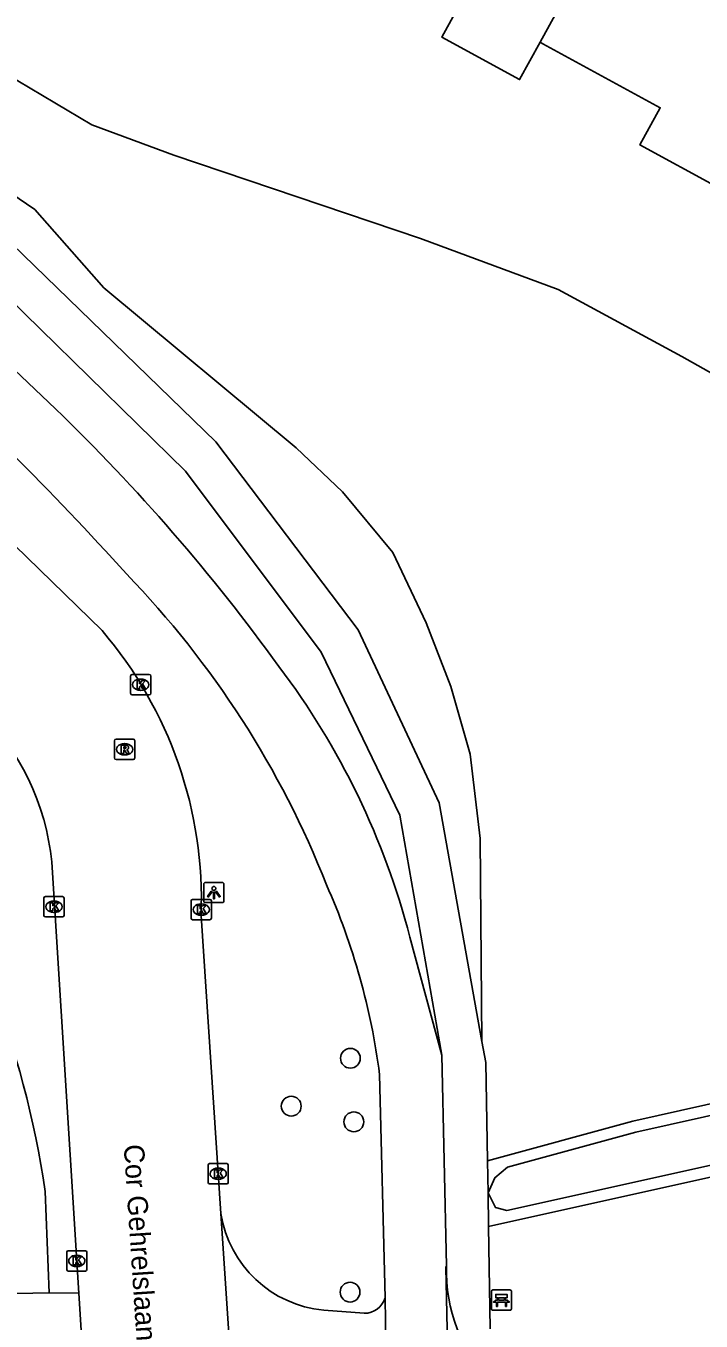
# Model space of a CAD drawing. Extents: x 157321 to 158827, y 386650 to 388532.
# Drawn here: x 157916.1 to 157949.4, y 387423.6 to 387487.5 of the extents above; entities that cross this region are included whole.
import ezdxf

# ---------------------------------------------------------------- set-up
doc = ezdxf.new("R2010")
doc.units = 0
for name, color, linetype in [('IMGEO_Bank', 7, 'Continuous'), ('IMGEO_Boom', 7, 'Continuous'), ('IMGEO_Fietspad_gesloten', 7, 'Continuous'), ('IMGEO_Kolk', 7, 'Continuous'), ('IMGEO_Lichtpunt', 7, 'Continuous'), ('IMGEO_Loofbos', 7, 'Continuous'), ('IMGEO_Openbare_ruimte_label', 7, 'Continuous'), ('IMGEO_Pand', 7, 'Continuous'), ('IMGEO_Rijbaan_lokaal_gesloten', 7, 'Continuous'), ('IMGEO_Rioolput', 7, 'Continuous'), ('IMGEO_Voetpad_halfverhard', 7, 'Continuous'), ('IMGEO_Voetpad_open', 7, 'Continuous'), ('IMGEO_Waterloop', 7, 'Continuous')]:
    doc.layers.add(name, color=color, linetype=linetype)

msp = doc.modelspace()

# ---------------------------------------------------------------- linework, layer by layer
at = {"layer": 'IMGEO_Bank'}
for p, q in [((157939.05, 387424.177), (157939.05, 387425.018)), ((157939.05, 387425.018), (157939.05, 387424.177)), ((157939.125, 387425.102), (157939.966, 387425.102)), ((157939.966, 387425.102), (157939.125, 387425.102)), ((157940.05, 387425.027), (157940.05, 387424.186)), ((157940.05, 387424.186), (157940.05, 387425.027)), ((157939.747, 387424.5), (157939.354, 387424.5)), ((157939.359, 387424.608), (157939.359, 387424.714)), ((157939.403, 387424.714), (157939.403, 387424.608)), ((157939.691, 387424.72), (157939.409, 387424.72)), ((157939.409, 387424.602), (157939.691, 387424.602)), ((157939.697, 387424.608), (157939.697, 387424.714)), ((157939.741, 387424.714), (157939.741, 387424.608)), ((157939.975, 387424.102), (157939.134, 387424.102)), ((157939.134, 387424.102), (157939.975, 387424.102))]:
    msp.add_line(p, q, dxfattribs=at)
for points in [[(157939.297, 387424.5), (157939.155, 387424.5), (157939.267, 387424.602), (157939.353, 387424.602)], [(157939.353, 387424.72), (157939.267, 387424.72), (157939.267, 387424.881), (157939.83, 387424.881), (157939.83, 387424.72), (157939.747, 387424.72)], [(157939.347, 387424.493), (157939.347, 387424.286), (157939.304, 387424.286), (157939.304, 387424.493)], [(157939.747, 387424.602), (157939.83, 387424.602), (157939.942, 387424.5), (157939.803, 387424.5)], [(157939.797, 387424.493), (157939.797, 387424.286), (157939.753, 387424.286), (157939.753, 387424.493)]]:
    msp.add_lwpolyline(points, dxfattribs=at)
for centre, radius, start, end in [((157939.128, 387425.024), 0.0779, 92.4484, 184.28452), ((157939.128, 387425.024), 0.0779, 92.4484, 184.28452), ((157939.972, 387425.024), 0.0779, 2.4484, 94.28452), ((157939.972, 387425.024), 0.0779, 2.4484, 94.28452), ((157939.297, 387424.493), 0.00671, 2.89567, 87.10433), ((157939.354, 387424.493), 0.00671, 92.89567, 177.10433), ((157939.352, 387424.713), 0.00671, 2.89567, 87.10433), ((157939.352, 387424.609), 0.00671, 272.89567, 357.10433), ((157939.409, 387424.713), 0.00671, 92.89567, 177.10433), ((157939.409, 387424.609), 0.00671, 182.89567, 267.10433), ((157939.691, 387424.713), 0.00671, 2.89567, 87.10433), ((157939.691, 387424.609), 0.00671, 272.89567, 357.10433), ((157939.748, 387424.713), 0.00671, 92.89567, 177.10433), ((157939.748, 387424.609), 0.00671, 182.89567, 267.10433), ((157939.746, 387424.493), 0.00671, 2.89567, 87.10433), ((157939.803, 387424.493), 0.00671, 92.89567, 177.10433), ((157939.128, 387424.18), 0.0779, 182.4484, 274.28452), ((157939.128, 387424.18), 0.0779, 182.4484, 274.28452), ((157939.972, 387424.18), 0.0779, 272.4484, 4.28452), ((157939.972, 387424.18), 0.0779, 272.4484, 4.28452)]:
    msp.add_arc(centre, radius, start, end, dxfattribs=at)
at = {"layer": 'IMGEO_Boom'}
for centre in [(157932.086, 387436.548), (157929.163, 387434.181), (157932.258, 387433.408), (157932.071, 387424.994)]:
    msp.add_circle(centre, 0.489, dxfattribs=at)
at = {"layer": 'IMGEO_Fietspad_gesloten'}
for points in [[(157903.608, 387481.886), (157904.457, 387481.066), (157905.305, 387480.243), (157917.516, 387468.634)], [(157935.021, 387442.537), (157936.606, 387436.697)], [(157936.83, 387426.292), (157936.606, 387436.697)], [(157933.8, 387424.707), (157933.531, 387435.752)], [(157937.064, 387413.949), (157936.805, 387426.226), (157936.83, 387426.292)], [(157933.8, 387424.707), (157933.889, 387418.954)]]:
    msp.add_lwpolyline(points, dxfattribs=at)
for centre, radius, start, end in [((157807.404, 387357.992), 153.009, 42.05065, 48.2247), ((157851.741, 387400.464), 94.728, 35.81575, 46.02466), ((157887.467, 387428.016), 46.684, 21.49293, 44.04916), ((157898.37, 387433.048), 37.86, 14.51567, 37.12272), ((157899.829, 387431.358), 33.987, 7.4277, 23.88719), ((157945.007, 387426.082), 8.18, 178.52902, 223.01191)]:
    msp.add_arc(centre, radius, start, end, dxfattribs=at)
at = {"layer": 'IMGEO_Kolk'}
for p, q in [((157921.225, 387454.578), (157921.225, 387455.43)), ((157921.3, 387455.504), (157922.152, 387455.504)), ((157921.713, 387455.284), (157921.738, 387455.284)), ((157922.226, 387455.43), (157922.226, 387454.578)), ((157922.152, 387454.504), (157921.3, 387454.504)), ((157921.736, 387454.724), (157921.711, 387454.724)), ((157916.941, 387443.607), (157916.941, 387444.459)), ((157917.016, 387444.533), (157917.868, 387444.533)), ((157917.429, 387444.313), (157917.454, 387444.313)), ((157917.942, 387444.459), (157917.942, 387443.607)), ((157924.217, 387443.468), (157924.217, 387444.32)), ((157924.292, 387444.394), (157925.144, 387444.394)), ((157925.218, 387444.32), (157925.218, 387443.468)), ((157917.452, 387443.753), (157917.427, 387443.753)), ((157924.728, 387443.614), (157924.703, 387443.614)), ((157924.705, 387444.174), (157924.73, 387444.174)), ((157917.868, 387443.533), (157917.016, 387443.533)), ((157925.144, 387443.394), (157924.292, 387443.394)), ((157925.054, 387430.417), (157925.054, 387431.269)), ((157925.129, 387431.343), (157925.981, 387431.343)), ((157925.542, 387431.123), (157925.567, 387431.123)), ((157926.055, 387431.269), (157926.055, 387430.417)), ((157925.981, 387430.343), (157925.129, 387430.343)), ((157925.565, 387430.563), (157925.54, 387430.563)), ((157918.07, 387426.11), (157918.07, 387426.962)), ((157918.145, 387427.036), (157918.997, 387427.036)), ((157919.071, 387426.962), (157919.071, 387426.11)), ((157918.558, 387426.816), (157918.583, 387426.816)), ((157918.997, 387426.036), (157918.145, 387426.036)), ((157918.581, 387426.256), (157918.556, 387426.256))]:
    msp.add_line(p, q, dxfattribs=at)
for points in [[(157921.225, 387454.578), (157921.225, 387455.43)], [(157921.3, 387455.504), (157922.152, 387455.504)], [(157921.546, 387455.204), (157921.669, 387455.204), (157921.669, 387455.053), (157921.799, 387455.204), (157921.963, 387455.204), (157921.817, 387455.053), (157921.97, 387454.804), (157921.818, 387454.804), (157921.733, 387454.968), (157921.669, 387454.901), (157921.669, 387454.804), (157921.546, 387454.804), (157921.546, 387455.204)], [(157922.226, 387455.43), (157922.226, 387454.578)], [(157922.152, 387454.504), (157921.3, 387454.504)], [(157916.941, 387443.607), (157916.941, 387444.459)], [(157917.016, 387444.533), (157917.868, 387444.533)], [(157917.262, 387444.233), (157917.385, 387444.233), (157917.385, 387444.082), (157917.515, 387444.233), (157917.679, 387444.233), (157917.533, 387444.082), (157917.686, 387443.833), (157917.534, 387443.833), (157917.449, 387443.997), (157917.385, 387443.93), (157917.385, 387443.833), (157917.262, 387443.833), (157917.262, 387444.233)], [(157917.942, 387444.459), (157917.942, 387443.607)], [(157924.217, 387443.468), (157924.217, 387444.32)], [(157924.292, 387444.394), (157925.144, 387444.394)], [(157925.218, 387444.32), (157925.218, 387443.468)], [(157924.538, 387444.094), (157924.661, 387444.094), (157924.661, 387443.943), (157924.791, 387444.094), (157924.955, 387444.094), (157924.809, 387443.943), (157924.962, 387443.694), (157924.81, 387443.694), (157924.725, 387443.858), (157924.661, 387443.791), (157924.661, 387443.694), (157924.538, 387443.694), (157924.538, 387444.094)], [(157917.868, 387443.533), (157917.016, 387443.533)], [(157925.144, 387443.394), (157924.292, 387443.394)], [(157925.054, 387430.417), (157925.054, 387431.269)], [(157925.129, 387431.343), (157925.981, 387431.343)], [(157925.375, 387431.043), (157925.498, 387431.043), (157925.498, 387430.892), (157925.628, 387431.043), (157925.792, 387431.043), (157925.646, 387430.892), (157925.799, 387430.643), (157925.647, 387430.643), (157925.562, 387430.807), (157925.498, 387430.74), (157925.498, 387430.643), (157925.375, 387430.643), (157925.375, 387431.043)], [(157926.055, 387431.269), (157926.055, 387430.417)], [(157925.981, 387430.343), (157925.129, 387430.343)], [(157918.07, 387426.11), (157918.07, 387426.962)], [(157918.145, 387427.036), (157918.997, 387427.036)], [(157919.071, 387426.962), (157919.071, 387426.11)], [(157918.391, 387426.736), (157918.514, 387426.736), (157918.514, 387426.585), (157918.644, 387426.736), (157918.808, 387426.736), (157918.662, 387426.585), (157918.815, 387426.336), (157918.663, 387426.336), (157918.578, 387426.5), (157918.514, 387426.433), (157918.514, 387426.336), (157918.391, 387426.336), (157918.391, 387426.736)], [(157918.997, 387426.036), (157918.145, 387426.036)]]:
    msp.add_lwpolyline(points, dxfattribs=at)
for centre, start, end in [((157921.302, 387455.428), 91.55205, 178.44795), ((157921.302, 387455.428), 91.55205, 178.44795), ((157922.15, 387455.428), 1.55205, 88.44795), ((157922.15, 387455.428), 1.55205, 88.44795), ((157921.302, 387454.58), 181.55205, 268.44795), ((157921.302, 387454.58), 181.55205, 268.44795), ((157922.15, 387454.58), 271.55205, 358.44795), ((157922.15, 387454.58), 271.55205, 358.44795), ((157917.018, 387444.457), 91.55205, 178.44795), ((157917.018, 387444.457), 91.55205, 178.44795), ((157917.866, 387444.457), 1.55205, 88.44795), ((157917.866, 387444.457), 1.55205, 88.44795), ((157924.294, 387444.318), 91.55205, 178.44795), ((157924.294, 387444.318), 91.55205, 178.44795), ((157925.142, 387444.318), 1.55205, 88.44795), ((157925.142, 387444.318), 1.55205, 88.44795), ((157917.018, 387443.609), 181.55205, 268.44795), ((157917.018, 387443.609), 181.55205, 268.44795), ((157917.866, 387443.609), 271.55205, 358.44795), ((157917.866, 387443.609), 271.55205, 358.44795), ((157924.294, 387443.47), 181.55205, 268.44795), ((157924.294, 387443.47), 181.55205, 268.44795), ((157925.142, 387443.47), 271.55205, 358.44795), ((157925.142, 387443.47), 271.55205, 358.44795), ((157925.131, 387431.267), 91.55205, 178.44795), ((157925.131, 387431.267), 91.55205, 178.44795), ((157925.979, 387431.267), 1.55205, 88.44795), ((157925.979, 387431.267), 1.55205, 88.44795), ((157925.131, 387430.419), 181.55205, 268.44795), ((157925.131, 387430.419), 181.55205, 268.44795), ((157925.979, 387430.419), 271.55205, 358.44795), ((157925.979, 387430.419), 271.55205, 358.44795), ((157918.147, 387426.96), 91.55205, 178.44795), ((157918.147, 387426.96), 91.55205, 178.44795), ((157918.995, 387426.96), 1.55205, 88.44795), ((157918.995, 387426.96), 1.55205, 88.44795), ((157918.147, 387426.112), 181.55205, 268.44795), ((157918.147, 387426.112), 181.55205, 268.44795), ((157918.995, 387426.112), 271.55205, 358.44795), ((157918.995, 387426.112), 271.55205, 358.44795)]:
    msp.add_arc(centre, 0.0765, start, end, dxfattribs=at)
for centre, major_axis, ratio, start_param, end_param in [((157921.712, 387455.004), (-0.387, 0.002), 0.722429, 4.712389, 7.853982), ((157921.737, 387455.004), (-0.39, 0.002), 0.717154, 1.570796, 4.712389), ((157917.428, 387444.033), (-0.387, 0.002), 0.722429, 4.712389, 7.853982), ((157917.453, 387444.033), (-0.39, 0.002), 0.717154, 1.570796, 4.712389), ((157924.704, 387443.894), (-0.387, 0.002), 0.722429, 4.712389, 7.853982), ((157924.729, 387443.894), (-0.39, 0.002), 0.717154, 1.570796, 4.712389), ((157925.541, 387430.843), (-0.387, 0.002), 0.722429, 4.712389, 7.853982), ((157925.566, 387430.843), (-0.39, 0.002), 0.717154, 1.570796, 4.712389), ((157918.557, 387426.536), (-0.387, 0.002), 0.722429, 4.712389, 7.853982), ((157918.582, 387426.536), (-0.39, 0.002), 0.717154, 1.570796, 4.712389)]:
    msp.add_ellipse(centre, major_axis=major_axis, ratio=ratio, start_param=start_param, end_param=end_param, dxfattribs=at)
at = {"layer": 'IMGEO_Lichtpunt'}
for p, q in [((157924.842, 387445.138), (157924.842, 387444.331)), ((157924.842, 387445.138), (157924.842, 387444.331)), ((157925.744, 387445.233), (157924.936, 387445.233)), ((157925.744, 387445.233), (157924.936, 387445.233)), ((157925.838, 387444.331), (157925.838, 387445.138)), ((157925.838, 387444.331), (157925.838, 387445.138)), ((157924.936, 387444.237), (157925.744, 387444.237)), ((157924.936, 387444.237), (157925.744, 387444.237))]:
    msp.add_line(p, q, dxfattribs=at)
for points in [[(157925.216, 387444.802), (157925.255, 387444.774), (157925.067, 387444.512), (157925.029, 387444.539), (157925.216, 387444.802)], [(157925.318, 387444.754), (157925.365, 387444.754), (157925.365, 387444.432), (157925.318, 387444.432), (157925.318, 387444.754)], [(157925.428, 387444.774), (157925.466, 387444.801), (157925.653, 387444.539), (157925.614, 387444.511), (157925.428, 387444.774)]]:
    msp.add_lwpolyline(points, dxfattribs=at)
msp.add_circle((157925.341, 387444.936), 0.0994, dxfattribs=at)
for centre, start, end in [((157924.936, 387445.138), 90, 180), ((157924.936, 387445.138), 90, 180), ((157925.744, 387445.138), 0, 90), ((157925.744, 387445.138), 0, 90), ((157924.936, 387444.331), 180, 270), ((157924.936, 387444.331), 180, 270), ((157925.744, 387444.331), 270, 0), ((157925.744, 387444.331), 270, 360)]:
    msp.add_arc(centre, 0.0946, start, end, dxfattribs=at)
at = {"layer": 'IMGEO_Loofbos'}
for points in [[(157910.689, 387485.682), (157911.565, 387486.365), (157913.814, 387485.916), (157919.306, 387482.669), (157923.372, 387481.156), (157935.544, 387477.05), (157942.355, 387474.53), (157948.457, 387471.22), (157964.756, 387462.048), (157976.58, 387455.13), (157979.394, 387453.08), (157980.825, 387451.65), (157982.615, 387449.073)], [(157910.689, 387485.682), (157910.326, 387484.599), (157910.368, 387483.317), (157911.005, 387482.202), (157916.499, 387478.471), (157919.911, 387474.608), (157929.402, 387466.712), (157931.693, 387464.535), (157934.189, 387461.533), (157935.835, 387458.059), (157937.05, 387454.914), (157938.01, 387451.564), (157938.491, 387447.402), (157938.585, 387437.383)], [(157982.976, 387440.527), (157982.754, 387440.491), (157975.452, 387439.553), (157970.914, 387438.916), (157966.423, 387437.996), (157946.047, 387433.442), (157938.859, 387431.485)], [(157938.912, 387428.24), (157982.475, 387437.916)]]:
    msp.add_lwpolyline(points, dxfattribs=at)
at = {"layer": 'IMGEO_Pand'}
for points in [[(157941.457, 387486.738), (157946.458, 387495.859)], [(157941.457, 387486.738), (157940.448, 387484.898), (157936.612, 387486.992), (157937.616, 387488.831), (157931.828, 387491.992), (157931.688, 387492.068)], [(157950.252, 387479.566), (157946.391, 387481.666), (157947.394, 387483.509), (157941.59, 387486.665), (157941.457, 387486.738)]]:
    msp.add_lwpolyline(points, dxfattribs=at)
at = {"layer": 'IMGEO_Rijbaan_lokaal_gesloten'}
for points in [[(157899.39, 387477.558), (157919.818, 387457.675)], [(157918.67, 387424.945), (157917.375, 387445.716)], [(157924.709, 387443.59), (157925.687, 387428.875)], [(157925.687, 387428.875), (157926.212, 387420.974)], [(157918.817, 387422.587), (157918.67, 387424.945)]]:
    msp.add_lwpolyline(points, dxfattribs=at)
for centre, radius, start, end in [((157904.262, 387444.382), 20.462, 357.7831, 40.5159), ((157905.285, 387445.045), 12.108, 3.17623, 43.59863)]:
    msp.add_arc(centre, radius, start, end, dxfattribs=at)
at = {"layer": 'IMGEO_Rioolput'}
for p, q in [((157920.433, 387451.384), (157920.433, 387452.236)), ((157920.508, 387452.31), (157921.36, 387452.31)), ((157920.921, 387452.09), (157920.946, 387452.09)), ((157921.434, 387452.236), (157921.434, 387451.384)), ((157921.36, 387451.31), (157920.508, 387451.31)), ((157920.944, 387451.53), (157920.919, 387451.53))]:
    msp.add_line(p, q, dxfattribs=at)
for points in [[(157920.433, 387451.384), (157920.433, 387452.236)], [(157920.508, 387452.31), (157921.36, 387452.31)], [(157921.022, 387452.008), (157920.77, 387452.01), (157920.77, 387451.61)], [(157920.948, 387451.929), (157920.894, 387451.929), (157920.894, 387451.848)], [(157921.434, 387452.236), (157921.434, 387451.384)], [(157921.36, 387451.31), (157920.508, 387451.31)], [(157920.77, 387451.61), (157920.894, 387451.61), (157920.894, 387451.772), (157920.905, 387451.772)], [(157920.894, 387451.848), (157920.946, 387451.848)], [(157920.952, 387451.743), (157921.023, 387451.61), (157921.163, 387451.61), (157921.098, 387451.736)]]:
    msp.add_lwpolyline(points, dxfattribs=at)
for centre, radius, start, end in [((157920.51, 387452.234), 0.0765, 91.55205, 178.44795), ((157920.51, 387452.234), 0.0765, 91.55205, 178.44795), ((157920.954, 387451.833), 0.0964, 77.00612, 93.18647), ((157920.968, 387451.89), 0.0378, 276.66336, 79.67722), ((157921.021, 387451.898), 0.109, 350.36119, 89.41601), ((157921.019, 387451.898), 0.112, 277.58423, 350.98172), ((157921.358, 387452.234), 0.0765, 1.55205, 88.44795), ((157921.358, 387452.234), 0.0765, 1.55205, 88.44795), ((157920.51, 387451.386), 0.0765, 181.55205, 268.44795), ((157920.51, 387451.386), 0.0765, 181.55205, 268.44795), ((157920.904, 387451.719), 0.0533, 26.02933, 88.69889), ((157920.93, 387452.037), 0.19, 274.7715, 282.96867), ((157921.003, 387451.683), 0.108, 29.51342, 73.79051), ((157921.358, 387451.386), 0.0765, 271.55205, 358.44795), ((157921.358, 387451.386), 0.0765, 271.55205, 358.44795)]:
    msp.add_arc(centre, radius, start, end, dxfattribs=at)
for centre, major_axis, ratio, start_param, end_param in [((157920.92, 387451.81), (-0.387, 0.002), 0.722429, 4.712389, 7.853982), ((157920.945, 387451.81), (-0.39, 0.002), 0.717154, 1.570796, 4.712389)]:
    msp.add_ellipse(centre, major_axis=major_axis, ratio=ratio, start_param=start_param, end_param=end_param, dxfattribs=at)
at = {"layer": 'IMGEO_Voetpad_halfverhard'}
for points in [[(157938.585, 387437.383), (157936.477, 387449.16), (157932.463, 387457.714), (157925.445, 387467.008), (157908.618, 387483.304)], [(157936.606, 387436.697), (157934.527, 387448.563), (157930.648, 387456.602), (157923.936, 387465.55), (157907.216, 387481.915)], [(157938.585, 387437.383), (157938.771, 387436.343), (157938.859, 387431.485)], [(157938.859, 387431.485), (157938.887, 387429.905)], [(157938.887, 387429.905), (157938.912, 387428.24)], [(157938.912, 387428.24), (157938.986, 387423.178)]]:
    msp.add_lwpolyline(points, dxfattribs=at)
at = {"layer": 'IMGEO_Voetpad_open'}
for points in [[(157917.209, 387424.965), (157917.002, 387429.965)], [(157914.8, 387424.913), (157917.209, 387424.965)], [(157918.67, 387424.945), (157917.209, 387424.965)], [(157930.767, 387424.101), (157932.766, 387423.948)]]:
    msp.add_lwpolyline(points, dxfattribs=at)
for centre, radius, start, end in [((157873.088, 387423.777), 44.348, 8.02069, 35.83071), ((157931.306, 387429.765), 5.689, 188.9974, 264.55992), ((157932.767, 387425.03), 1.082, 269.92112, 342.63938)]:
    msp.add_arc(centre, radius, start, end, dxfattribs=at)
at = {"layer": 'IMGEO_Waterloop'}
for points in [[(157982.38, 387438.475), (157939.81, 387429.02), (157939.248, 387429.177), (157938.887, 387429.905)], [(157938.887, 387429.905), (157939.225, 387430.645), (157939.853, 387431.169), (157946.183, 387432.892), (157966.542, 387437.442)]]:
    msp.add_lwpolyline(points, dxfattribs=at)

# ---------------------------------------------------------------- texts
at = {"layer": 'IMGEO_Openbare_ruimte_label'}
msp.add_text('Cor Gehrelslaan', height=1, rotation=273.78359, dxfattribs=at).set_placement((157920.886, 387432.265))

doc.saveas('drawing.dxf')
